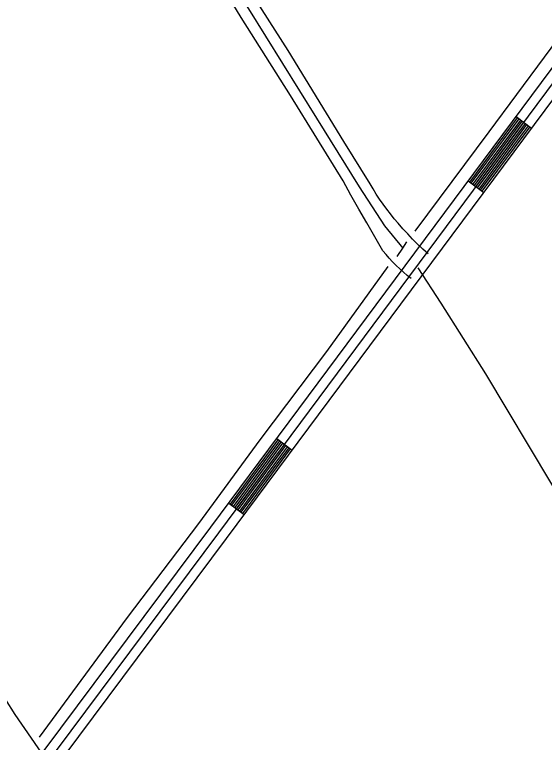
# Model space of a CAD drawing. Extents: x 3392644 to 3430565, y 576657 to 602123.
# Drawn here: x 3414799 to 3415625, y 594564 to 595698 of the extents above; entities that cross this region are included whole.
import ezdxf

# ---------------------------------------------------------------- set-up
doc = ezdxf.new("R2010")
doc.units = 0
for name, color, linetype in [('V-DTCH-CNTR', 7, 'Continuous'), ('V-ROAD-CNTR', 7, 'Continuous'), ('V-TOPO-SHOR', 7, 'Continuous')]:
    doc.layers.add(name, color=color, linetype=linetype)

msp = doc.modelspace()

# ---------------------------------------------------------------- linework, layer by layer
at = {"layer": 'V-DTCH-CNTR'}
for points in [[(3415416.7, 595286.6), (3415410.7, 595291.4), (3415404.8, 595296.4), (3415399.1, 595301.6), (3415393.5, 595306.9), (3415388.1, 595312.4), (3415382.9, 595318.1), (3415377.9, 595323.9), (3415373, 595329.9), (3415360.3, 595351.5), (3415347.7, 595373.1), (3415335.4, 595394.8), (3415323.1, 595416.6), (3415311.1, 595438.6), (3415229.1, 595571.8), (3415152.3, 595693.2), (3415080, 595811.8)], [(3415443.2, 595324.9), (3415435, 595332.5), (3415427, 595340.2), (3415419.2, 595348), (3415411.5, 595356.1), (3415404, 595364.2), (3415396.7, 595372.6), (3415390.5, 595379.8), (3415384.6, 595387.1), (3415378.8, 595394.6), (3415373.2, 595402.3), (3415367.8, 595410.1), (3415362.6, 595418), (3415357.7, 595426.1), (3415352.9, 595434.2), (3415312.3, 595499.9), (3415225.5, 595641.5), (3415152.7, 595756.1)], [(3416199.8, 594180.6), (3416148.9, 594223.1), (3416096, 594268.7), (3416088.4, 594275.9), (3416081, 594283.2), (3416073.7, 594290.8), (3416066.6, 594298.4), (3416059.7, 594306.3), (3416053, 594314.2), (3416046.4, 594322.4), (3416040.1, 594330.7), (3416033.9, 594339.1), (3416005.1, 594383.3), (3415976.4, 594427.6), (3415947.9, 594471.9), (3415874.3, 594587.3), (3415796.4, 594706.3), (3415725.7, 594816.9), (3415634.4, 594968.9), (3415533, 595138), (3415463.9, 595248.2), (3415427.8, 595303)], [(3414851, 594533.6), (3414800.3, 594607.8), (3414724.5, 594727), (3414624.6, 594887.4), (3414525.5, 595042.5), (3414463.1, 595139.5), (3414411.9, 595226), (3414407.9, 595233.2), (3414403.7, 595240.3), (3414399.4, 595247.2), (3414396.4, 595251.8), (3414390.2, 595260.7), (3414385.3, 595267.3), (3414380.2, 595273.8), (3414374.9, 595280.1)]]:
    msp.add_lwpolyline(points, dxfattribs=at)
at = {"layer": 'V-ROAD-CNTR'}
for p, q in [((3415580.4, 595538.8), (3415604.5, 595520.9)), ((3415505.8, 595438.5), (3415529.9, 595420.6)), ((3415207.5, 595037.3), (3415231.6, 595019.4)), ((3415132.9, 594936.9), (3415157, 594919))]:
    msp.add_line(p, q, dxfattribs=at)
for points in [[(3413118, 592133.5), (3413250.7, 592377), (3413294.6, 592444.7), (3414203.8, 593699.8), (3414505.9, 594097), (3415105.1, 594899.5), (3415984.6, 596082.5), (3416670.7, 596990.9), (3417115, 597580.5), (3417362.2, 597901.6), (3417717.3, 598374.5), (3418006.8, 598771.4), (3418324.3, 599199.5), (3418633.3, 599608.6), (3418989.8, 600090.7), (3419158.6, 600313.1)], [(3414215.9, 593690.9), (3414517.9, 594088), (3415117.1, 594890.5), (3415996.6, 596073.5), (3416682.7, 596981.8), (3417127, 597571.4), (3417374.2, 597892.5), (3417729.4, 598365.6), (3418018.9, 598762.5), (3418336.3, 599190.5), (3418645.3, 599599.7), (3419001.8, 600081.7), (3419176.9, 600312.5)], [(3413125.2, 591785.2), (3413121.9, 591829.8), (3413113.9, 591896.2), (3413112.8, 591966.7), (3413121.2, 592036.3), (3413141.4, 592113.9), (3413276.5, 592361.7), (3413319.3, 592427.7), (3414227.9, 593681.9), (3414529.9, 594079), (3415129.1, 594881.5), (3416008.7, 596064.5), (3416620.1, 596874.2)], [(3415508.2, 595436.7), (3415582.8, 595537)], [(3415510.6, 595434.9), (3415585.2, 595535.2)], [(3415513, 595433.1), (3415587.6, 595533.4)], [(3415515.5, 595431.3), (3415590, 595531.7)], [(3415517.9, 595429.6), (3415592.4, 595529.9)], [(3415520.3, 595427.8), (3415594.9, 595528.1)], [(3415522.7, 595426), (3415597.3, 595526.3)], [(3415525.1, 595424.2), (3415599.7, 595524.5)], [(3415527.5, 595422.4), (3415602.1, 595522.7)], [(3415135.3, 594935.2), (3415209.9, 595035.5)], [(3415137.7, 594933.4), (3415212.3, 595033.7)], [(3415140.1, 594931.6), (3415214.7, 595031.9)], [(3415142.6, 594929.8), (3415217.1, 595030.1)], [(3415145, 594928), (3415219.5, 595028.3)], [(3415147.4, 594926.2), (3415221.9, 595026.5)], [(3415149.8, 594924.4), (3415224.4, 595024.7)], [(3415152.2, 594922.6), (3415226.8, 595022.9)], [(3415154.6, 594920.8), (3415229.2, 595021.1)]]:
    msp.add_lwpolyline(points, dxfattribs=at)
at = {"layer": 'V-TOPO-SHOR'}
for points in [[(3414806.1, 596221.3), (3414868, 596147.2), (3414923.8, 596077.1), (3414993, 595979.1), (3415063.5, 595867.1), (3415163.8, 595706.8), (3415269.7, 595536.2), (3415336.1, 595429.4), (3415375.5, 595368.8), (3415403.8, 595333.7)], [(3415423.4, 595360.4), (3415538.6, 595515.2), (3415667.8, 595689.3), (3415795.3, 595861), (3415973.7, 596100)], [(3415395.2, 595320.7), (3415403.8, 595333.7), (3415410.3, 595343.6)], [(3414837.8, 594572.3), (3414975.3, 594758.8), (3415086.1, 594905.2), (3415181.9, 595035.5), (3415285.6, 595173.1), (3415381.3, 595305.1)]]:
    msp.add_lwpolyline(points, dxfattribs=at)

doc.saveas('drawing.dxf')
